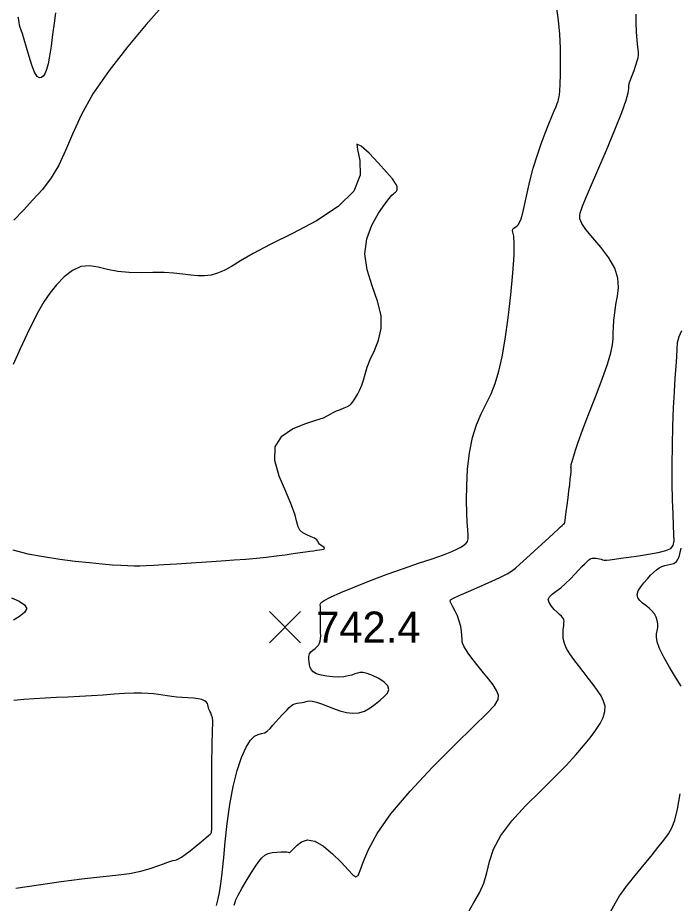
# Model space of a CAD drawing. Extents: x 2566142 to 2571431, y 418755 to 421584.
# Drawn here: x 2569324.5 to 2569642.8, y 420072.8 to 420498.8 of the extents above; entities that cross this region are included whole.
import ezdxf

# ---------------------------------------------------------------- set-up
doc = ezdxf.new("R2010")
doc.units = 0
for name, color, linetype in [('Contour_ADS_Major', 7, 'Continuous'), ('Contour_ADS_Minor', 7, 'Continuous'), ('Contour_ADS_Spot_Elevation', 7, 'Continuous')]:
    doc.layers.add(name, color=color, linetype=linetype)

# ---------------------------------------------------------------- blocks, each defined once
blk = doc.blocks.new('S750')
at = {"layer": 'Contour_ADS_Spot_Elevation'}
for p, q in [((-0.5, 0.498), (0.5, -0.498)), ((-0.498, -0.5), (0.498, 0.5))]:
    blk.add_line(p, q, dxfattribs=at)

msp = doc.modelspace()

# ---------------------------------------------------------------- linework, layer by layer
at = {"layer": 'Contour_ADS_Major'}
for points in [[(2569342.59, 420501.14), (2569341.94, 420496.22), (2569341.22, 420490.7), (2569340.48, 420485.21), (2569339.74, 420480.37), (2569339.04, 420476.65), (2569338.34, 420473.98), (2569337.61, 420472.12), (2569336.81, 420470.85), (2569335.9, 420470.01), (2569334.88, 420469.83), (2569333.76, 420470.6), (2569332.54, 420472.6), (2569331.24, 420475.98), (2569329.93, 420480.19), (2569328.69, 420484.55), (2569327.6, 420488.35), (2569326.74, 420491.07), (2569326.09, 420492.9), (2569325.62, 420494.19), (2569325.3, 420495.31), (2569325.11, 420496.51), (2569324.98, 420497.67), (2569324.84, 420498.59), (2569324.62, 420499.05)], [(2569590.66, 420282.48), (2569590.68, 420282.65), (2569590.71, 420282.86), (2569590.75, 420283.11), (2569590.78, 420283.4), (2569590.81, 420283.71), (2569590.84, 420284.01), (2569590.88, 420284.28), (2569590.94, 420284.51), (2569591.04, 420284.84), (2569591.23, 420285.43), (2569591.52, 420286.45), (2569591.99, 420288.11), (2569592.8, 420290.73), (2569594.15, 420294.7), (2569596.22, 420300.38), (2569599.11, 420307.91), (2569602.41, 420316.45), (2569605.62, 420324.92), (2569608.22, 420332.25), (2569609.84, 420337.63), (2569610.64, 420341.44), (2569610.93, 420344.36), (2569611.01, 420347.02), (2569611.13, 420349.99), (2569611.37, 420353.31), (2569611.76, 420356.94), (2569612.33, 420360.8), (2569613.03, 420364.85), (2569613.47, 420369.11), (2569613.19, 420373.62), (2569611.72, 420378.39), (2569608.81, 420383.4), (2569605.01, 420388.38), (2569601.11, 420392.99), (2569597.88, 420396.9), (2569595.9, 420399.86), (2569595.01, 420402.01), (2569594.86, 420403.62), (2569595.11, 420404.91), (2569595.52, 420406.22), (2569596.28, 420408.21), (2569597.71, 420411.64), (2569600.11, 420417.26), (2569603.64, 420425.47), (2569607.76, 420435.18), (2569611.82, 420444.92), (2569615.13, 420453.27), (2569617.19, 420459.09), (2569618.19, 420462.69), (2569618.51, 420464.69), (2569618.51, 420465.71), (2569618.51, 420466.33), (2569618.61, 420466.89), (2569618.89, 420467.68), (2569619.39, 420469), (2569620.13, 420471.02), (2569621.01, 420473.46), (2569621.87, 420475.93), (2569622.57, 420478.05), (2569623, 420479.56), (2569623.16, 420480.83), (2569623.11, 420482.35), (2569622.89, 420484.63), (2569622.57, 420487.98), (2569622.24, 420492.08), (2569622.03, 420496.41), (2569622.06, 420500.46)], [(2569440.42, 420092.89), (2569441.87, 420094.69), (2569443.3, 420095.92), (2569444.94, 420096.73), (2569446.92, 420097.24), (2569449.07, 420097.51), (2569451.12, 420097.61), (2569452.82, 420097.6), (2569453.98, 420097.53), (2569454.67, 420097.44), (2569455.04, 420097.35), (2569455.23, 420097.3), (2569455.39, 420097.33), (2569455.68, 420097.57), (2569456.25, 420098.16), (2569457.26, 420099.26), (2569458.85, 420100.88), (2569461.06, 420102.46), (2569463.93, 420103.31), (2569467.46, 420102.74), (2569471.61, 420100.32), (2569475.98, 420096.63), (2569480.08, 420092.56), (2569483.45, 420088.95), (2569485.74, 420086.54), (2569487.22, 420085.59), (2569488.26, 420086.22), (2569489.28, 420088.56), (2569490.71, 420092.71), (2569493.17, 420098.67), (2569497.36, 420106.39), (2569503.94, 420115.85), (2569513.22, 420126.82), (2569524.02, 420138.3), (2569534.77, 420149.09), (2569543.92, 420158.01), (2569550.25, 420164.2), (2569553.97, 420168.18), (2569555.62, 420170.8), (2569555.74, 420172.93), (2569554.82, 420175.26), (2569553.16, 420177.88), (2569550.99, 420180.74), (2569548.54, 420183.78), (2569546.03, 420186.92), (2569543.66, 420189.95), (2569541.6, 420192.69), (2569540.03, 420194.9), (2569539.06, 420196.47), (2569538.58, 420197.61), (2569538.39, 420198.66), (2569538.33, 420199.91), (2569538.23, 420201.61), (2569538.01, 420203.7), (2569537.6, 420206.05), (2569536.94, 420208.55), (2569536, 420211.05), (2569534.92, 420213.41), (2569533.86, 420215.45), (2569532.99, 420217.02), (2569532.5, 420218.04), (2569532.75, 420218.79), (2569534.09, 420219.61), (2569536.9, 420220.87), (2569541.35, 420222.8), (2569546.75, 420225.16), (2569552.21, 420227.57), (2569556.83, 420229.69), (2569559.99, 420231.27), (2569562.13, 420232.58), (2569563.94, 420234.04), (2569566.13, 420236.03), (2569569.21, 420238.83), (2569572.88, 420242.15), (2569576.63, 420245.54), (2569579.98, 420248.6), (2569582.53, 420250.97), (2569584.34, 420252.69), (2569585.57, 420253.87), (2569586.38, 420254.63), (2569586.91, 420255.09), (2569587.24, 420255.33), (2569587.43, 420255.44), (2569587.54, 420255.51), (2569587.62, 420255.63), (2569587.71, 420256.04), (2569587.85, 420256.95), (2569588.07, 420258.62), (2569588.4, 420261.17), (2569588.8, 420264.36), (2569589.24, 420267.84), (2569589.66, 420271.25), (2569590.04, 420274.29), (2569590.36, 420276.87), (2569590.59, 420278.94), (2569590.74, 420280.46), (2569590.79, 420281.43), (2569590.77, 420281.97), (2569590.72, 420282.22), (2569590.67, 420282.35), (2569590.66, 420282.48)], [(2569428.59, 420071.95), (2569428.86, 420072.97), (2569429.47, 420074.54), (2569430.6, 420076.83), (2569432.33, 420079.94), (2569434.45, 420083.53), (2569436.68, 420087.16), (2569438.74, 420090.4), (2569440.42, 420092.89)]]:
    msp.add_lwpolyline(points, dxfattribs=at)
at = {"layer": 'Contour_ADS_Minor'}
for points in [[(2569393.78, 420504.08), (2569386.29, 420495.6), (2569377.43, 420485.03), (2569368.47, 420473.49), (2569360.66, 420462.14), (2569354.91, 420451.89), (2569350.79, 420442.85), (2569347.52, 420434.89), (2569344.32, 420427.9), (2569340.58, 420421.75), (2569336.34, 420416.23), (2569331.81, 420411.15), (2569327.2, 420406.29), (2569322.65, 420401.49)], [(2569474.97, 420220.09), (2569479.99, 420222.32), (2569486.6, 420225.1), (2569494.2, 420228.13), (2569502.2, 420231.15), (2569510.04, 420233.92), (2569517.38, 420236.4), (2569523.89, 420238.58), (2569529.26, 420240.45), (2569533.27, 420242.01), (2569536.09, 420243.31), (2569538.01, 420244.37), (2569539.31, 420245.26), (2569540.22, 420246.03), (2569540.82, 420246.9), (2569541.13, 420248.11), (2569541.18, 420249.9), (2569541.02, 420252.5), (2569540.75, 420256.05), (2569540.49, 420260.71), (2569540.36, 420266.61), (2569540.48, 420273.76), (2569540.94, 420281.64), (2569541.82, 420289.56), (2569543.22, 420296.86), (2569545.17, 420303.05), (2569547.48, 420308.35), (2569549.9, 420313.16), (2569552.21, 420317.9), (2569554.21, 420322.95), (2569555.94, 420328.74), (2569557.49, 420335.69), (2569558.97, 420344.23), (2569560.42, 420354.5), (2569561.73, 420365.49), (2569562.75, 420375.93), (2569563.33, 420384.54), (2569563.4, 420390.37), (2569563.12, 420393.82), (2569562.76, 420395.62), (2569562.56, 420396.52), (2569562.72, 420397.13), (2569563.18, 420397.63), (2569563.83, 420398.1), (2569564.55, 420398.59), (2569565.26, 420399.24), (2569565.97, 420400.31), (2569566.72, 420402.13), (2569567.55, 420405.03), (2569568.5, 420409.22), (2569569.6, 420414.43), (2569570.92, 420420.28), (2569572.49, 420426.39), (2569574.33, 420432.4), (2569576.31, 420438.09), (2569578.27, 420443.26), (2569580.05, 420447.71), (2569581.51, 420451.29), (2569582.66, 420454.07), (2569583.51, 420456.15), (2569584.1, 420457.63), (2569584.45, 420458.65), (2569584.63, 420459.32), (2569584.73, 420459.79), (2569584.8, 420460.2), (2569584.92, 420460.73), (2569585.08, 420461.74), (2569585.26, 420463.65), (2569585.44, 420466.84), (2569585.6, 420471.57), (2569585.66, 420477.49), (2569585.57, 420484.11), (2569585.26, 420490.93), (2569584.67, 420497.48), (2569583.91, 420503.41)], [(2569380.45, 420235.22), (2569383.25, 420235.22), (2569386.28, 420235.29), (2569389.97, 420235.46), (2569394.74, 420235.74), (2569400.85, 420236.12), (2569407.88, 420236.59), (2569415.23, 420237.09), (2569422.31, 420237.58), (2569428.64, 420238.03), (2569434.29, 420238.45), (2569439.42, 420238.89), (2569444.23, 420239.37), (2569448.83, 420239.91), (2569453.14, 420240.48), (2569457.01, 420241.03), (2569460.3, 420241.51), (2569462.93, 420241.91), (2569465.01, 420242.21), (2569466.71, 420242.44), (2569468.21, 420242.64), (2569469.63, 420242.8), (2569470.85, 420242.98), (2569471.73, 420243.21), (2569472.1, 420243.52), (2569471.87, 420243.93), (2569471.23, 420244.44), (2569470.43, 420245.01), (2569469.72, 420245.64), (2569469.26, 420246.29), (2569468.88, 420246.96), (2569468.31, 420247.67), (2569467.27, 420248.4), (2569465.61, 420249.18), (2569463.61, 420250.05), (2569461.67, 420251.07), (2569460.18, 420252.32), (2569459.37, 420253.91), (2569458.83, 420256.18), (2569457.99, 420259.54), (2569456.27, 420264.39), (2569453.4, 420270.89), (2569450.31, 420278.36), (2569448.22, 420285.87), (2569448.36, 420292.48), (2569451.52, 420297.48), (2569456.75, 420301.03), (2569462.69, 420303.47), (2569467.96, 420305.17), (2569471.52, 420306.44), (2569473.67, 420307.42), (2569475.05, 420308.23), (2569476.3, 420308.95), (2569477.91, 420309.68), (2569479.76, 420310.42), (2569481.6, 420311.14), (2569483.16, 420311.83), (2569484.27, 420312.49), (2569485.03, 420313.18), (2569485.64, 420313.99), (2569486.29, 420315.02), (2569487.12, 420316.34), (2569488.08, 420317.96), (2569489.06, 420319.86), (2569489.97, 420322.06), (2569490.76, 420324.55), (2569491.57, 420327.4), (2569492.62, 420330.67), (2569494.12, 420334.43), (2569496.12, 420338.75), (2569498.11, 420343.68), (2569499.42, 420349.26), (2569499.38, 420355.53), (2569497.64, 420362.48), (2569494.99, 420369.92), (2569492.55, 420377.56), (2569491.42, 420385.17), (2569492.37, 420392.46), (2569494.88, 420399.1), (2569498.06, 420404.75), (2569501.05, 420409.08), (2569503.18, 420411.86), (2569504.5, 420413.41), (2569505.29, 420414.17), (2569505.82, 420414.56), (2569506.28, 420414.97), (2569506.68, 420415.47), (2569506.97, 420416.08), (2569507.1, 420416.8), (2569506.96, 420417.71), (2569506.27, 420419.08), (2569504.72, 420421.25), (2569501.98, 420424.55), (2569497.96, 420429.03), (2569493.51, 420433.66), (2569489.72, 420437.09), (2569487.68, 420437.99), (2569487.97, 420435.43), (2569489.12, 420430.1), (2569489.16, 420423.05), (2569486.12, 420415.38)], [(2569486.12, 420415.38), (2569478.68, 420407.98), (2569468.18, 420401.17), (2569456.6, 420395.05), (2569445.92, 420389.76), (2569437.71, 420385.4), (2569431.73, 420381.91), (2569427.31, 420379.21), (2569423.79, 420377.23), (2569420.59, 420375.87), (2569417.5, 420375.05), (2569414.4, 420374.7), (2569411.18, 420374.73), (2569407.71, 420375.05), (2569403.9, 420375.52), (2569399.65, 420375.97), (2569394.86, 420376.24), (2569389.5, 420376.25), (2569383.82, 420376.17), (2569378.1, 420376.26), (2569372.65, 420376.76), (2569367.71, 420377.79), (2569363.2, 420378.91), (2569358.97, 420379.55), (2569354.87, 420379.14), (2569350.8, 420377.27), (2569346.85, 420374.22), (2569343.17, 420370.4), (2569339.88, 420366.27), (2569337.08, 420362.11), (2569334.52, 420357.7), (2569331.94, 420352.69), (2569329.05, 420346.72), (2569325.7, 420339.61), (2569322.31, 420331.95)], [(2569641.53, 420335.64), (2569641.69, 420339.38), (2569641.98, 420342.52), (2569642.68, 420345.41), (2569644.07, 420348.35)], [(2569540.97, 420068.05), (2569543.91, 420073.21), (2569546.58, 420077.9), (2569548.69, 420082.55), (2569550.12, 420087.54), (2569551.46, 420093), (2569553.46, 420098.95), (2569556.87, 420105.46), (2569562.2, 420112.49), (2569568.84, 420119.75), (2569575.94, 420126.85), (2569582.66, 420133.43), (2569588.32, 420139.18), (2569592.94, 420144.18), (2569596.72, 420148.56), (2569599.88, 420152.47), (2569602.55, 420156.03), (2569604.7, 420159.29), (2569606.23, 420162.28), (2569607.04, 420165.03), (2569607.07, 420167.6), (2569606.39, 420170.08), (2569605.13, 420172.59), (2569603.4, 420175.26), (2569601.32, 420178.16), (2569599.01, 420181.21), (2569596.61, 420184.29), (2569594.25, 420187.29), (2569592.06, 420190.11), (2569590.14, 420192.78), (2569588.59, 420195.33), (2569587.52, 420197.82), (2569586.98, 420200.26), (2569586.86, 420202.56), (2569586.97, 420204.62), (2569587.17, 420206.31), (2569587.3, 420207.58), (2569587.32, 420208.49), (2569587.23, 420209.16), (2569587.01, 420209.72), (2569586.63, 420210.29), (2569586.05, 420210.94), (2569585.22, 420211.77), (2569584.08, 420212.85), (2569582.66, 420214.24), (2569581.23, 420215.83), (2569580.15, 420217.46), (2569579.75, 420218.98), (2569580.29, 420220.31), (2569581.64, 420221.57), (2569583.54, 420222.94), (2569585.76, 420224.59), (2569588.09, 420226.65), (2569590.38, 420228.93), (2569592.53, 420231.21), (2569594.41, 420233.24), (2569595.95, 420234.85), (2569597.17, 420236.05), (2569598.1, 420236.94), (2569598.81, 420237.59), (2569599.34, 420238.07), (2569599.79, 420238.41), (2569600.27, 420238.65), (2569600.89, 420238.79), (2569601.7, 420238.85), (2569602.65, 420238.85), (2569603.6, 420238.76), (2569604.45, 420238.59), (2569605.14, 420238.35), (2569605.8, 420238.1), (2569606.61, 420237.91), (2569607.76, 420237.87), (2569609.41, 420238.02), (2569611.69, 420238.35), (2569614.68, 420238.82), (2569618.49, 420239.39), (2569623.1, 420240.04), (2569628.02, 420240.77), (2569632.63, 420241.59), (2569636.34, 420242.49), (2569638.69, 420243.54), (2569639.87, 420244.99), (2569640.25, 420247.13), (2569640.19, 420250.25), (2569640, 420254.6), (2569639.77, 420260.18), (2569639.56, 420266.93), (2569639.43, 420274.82), (2569639.42, 420283.69), (2569639.54, 420293.08), (2569639.76, 420302.43), (2569640.07, 420311.18), (2569640.47, 420318.87), (2569640.88, 420325.48), (2569641.26, 420331.05), (2569641.53, 420335.64)], [(2569322.14, 420242.84), (2569329.25, 420241), (2569336.92, 420239.59), (2569344.65, 420238.43), (2569352.1, 420237.48), (2569358.98, 420236.72), (2569365.02, 420236.15), (2569370, 420235.73), (2569374.08, 420235.46), (2569377.48, 420235.29), (2569380.45, 420235.22), (2569380.45, 420235.22)], [(2569643.62, 420177.29), (2569640.97, 420181.61), (2569638.05, 420186.47), (2569635.3, 420191.29), (2569633.2, 420195.46), (2569632.08, 420198.56), (2569631.75, 420200.78), (2569631.9, 420202.46), (2569632.22, 420203.95), (2569632.44, 420205.54), (2569632.45, 420207.21), (2569632.21, 420208.9), (2569631.67, 420210.54), (2569630.78, 420212.07), (2569629.6, 420213.5), (2569628.22, 420214.83), (2569626.69, 420216.08), (2569625.14, 420217.28), (2569623.76, 420218.51), (2569622.81, 420219.84), (2569622.53, 420221.37), (2569623.07, 420223.15), (2569624.24, 420225.1), (2569625.79, 420227.07), (2569627.44, 420228.95), (2569628.98, 420230.61), (2569630.4, 420232.04), (2569631.76, 420233.23), (2569633.09, 420234.16), (2569634.44, 420234.84), (2569635.83, 420235.31), (2569637.24, 420235.65), (2569638.67, 420235.9), (2569640.13, 420236.23), (2569641.51, 420237.21), (2569642.73, 420239.49), (2569643.68, 420243.74)], [(2569420.17, 420071.85), (2569420.87, 420074.97), (2569421.51, 420078.07), (2569422.04, 420081.14), (2569422.51, 420084.6), (2569423, 420088.97), (2569423.59, 420094.81), (2569424.34, 420102.41), (2569425.32, 420111.2), (2569426.57, 420120.36), (2569428.14, 420129.1), (2569430.05, 420136.73), (2569432.18, 420143.04), (2569434.39, 420147.94), (2569436.52, 420151.33), (2569438.45, 420153.25), (2569440.18, 420154.11), (2569441.76, 420154.47), (2569443.2, 420154.87), (2569444.56, 420155.72), (2569445.88, 420157), (2569447.2, 420158.54), (2569448.58, 420160.19), (2569450.04, 420161.81), (2569451.51, 420163.34), (2569452.91, 420164.75), (2569454.13, 420165.98), (2569455.12, 420167), (2569455.98, 420167.82), (2569456.82, 420168.43), (2569457.76, 420168.86), (2569458.89, 420169.12), (2569460.12, 420169.28), (2569461.32, 420169.41), (2569462.36, 420169.59), (2569463.18, 420169.86), (2569463.95, 420170.13), (2569464.91, 420170.25), (2569466.27, 420170.09), (2569468.22, 420169.56), (2569470.66, 420168.72), (2569473.46, 420167.69), (2569476.45, 420166.57), (2569479.51, 420165.5), (2569482.58, 420164.66), (2569485.6, 420164.23), (2569488.54, 420164.41), (2569491.35, 420165.32), (2569494, 420166.79), (2569496.49, 420168.59), (2569498.78, 420170.48), (2569500.83, 420172.26), (2569502.35, 420173.97), (2569503.05, 420175.65), (2569502.59, 420177.38), (2569500.83, 420179.18), (2569498.19, 420180.91), (2569495.23, 420182.38), (2569492.53, 420183.42), (2569490.52, 420183.9), (2569489.06, 420183.92), (2569487.88, 420183.62), (2569486.7, 420183.15), (2569485.27, 420182.65), (2569483.53, 420182.2), (2569481.45, 420181.85), (2569478.98, 420181.68), (2569476.15, 420181.74), (2569473.21, 420182.03), (2569470.46, 420182.53), (2569468.21, 420183.24), (2569466.68, 420184.12), (2569465.76, 420185.17), (2569465.23, 420186.34), (2569464.91, 420187.62), (2569464.64, 420188.96), (2569464.47, 420190.31), (2569464.5, 420191.61), (2569464.84, 420192.78), (2569465.54, 420193.79), (2569466.48, 420194.67), (2569467.51, 420195.48), (2569468.45, 420196.27), (2569469.18, 420197.09), (2569469.69, 420197.99), (2569470.01, 420199), (2569470.19, 420200.18), (2569470.24, 420201.54), (2569470.21, 420203.12), (2569470.16, 420204.92), (2569470.12, 420206.96), (2569470.13, 420209.21), (2569470.16, 420211.49), (2569470.16, 420213.59), (2569470.11, 420215.31), (2569470.06, 420216.52), (2569470.47, 420217.49), (2569471.92, 420218.56), (2569474.97, 420220.09)], [(2569321.45, 420219.85), (2569325.1, 420218.17), (2569327.75, 420216.47), (2569328.78, 420214.68), (2569327.8, 420212.77), (2569325.39, 420210.84), (2569322.37, 420209.03)], [(2569323.54, 420080.19), (2569334.45, 420081.69), (2569345.37, 420083.35), (2569355.29, 420084.61), (2569364.04, 420085.52), (2569371.67, 420086.31), (2569378.21, 420087.2), (2569383.72, 420088.33), (2569388.25, 420089.61), (2569391.87, 420090.85), (2569394.65, 420091.9), (2569396.66, 420092.63), (2569398.1, 420093.08), (2569399.14, 420093.36), (2569400, 420093.56), (2569400.86, 420093.79), (2569401.88, 420094.21), (2569403.24, 420094.98), (2569405.09, 420096.26), (2569407.5, 420098.12), (2569410.19, 420100.31), (2569412.79, 420102.47), (2569414.93, 420104.27), (2569416.33, 420105.45), (2569417.09, 420106.11), (2569417.43, 420106.45), (2569417.55, 420106.69), (2569417.63, 420106.97), (2569417.69, 420107.33), (2569417.74, 420107.74), (2569417.79, 420108.17), (2569417.83, 420108.69), (2569417.87, 420109.64), (2569417.9, 420111.43), (2569417.91, 420114.48), (2569417.91, 420119.05), (2569417.89, 420124.69), (2569417.88, 420130.8), (2569417.88, 420136.77), (2569417.91, 420142.11), (2569417.96, 420146.73), (2569418.03, 420150.68), (2569418.13, 420153.98), (2569418.24, 420156.68), (2569418.31, 420158.87), (2569418.29, 420160.64), (2569418.13, 420162.1), (2569417.78, 420163.34), (2569417.33, 420164.4), (2569416.86, 420165.32), (2569416.49, 420166.16), (2569416.28, 420166.93), (2569416.15, 420167.65), (2569415.99, 420168.35), (2569415.71, 420169.03), (2569415.19, 420169.68), (2569414.35, 420170.3), (2569413.09, 420170.83), (2569411.33, 420171.25), (2569409.04, 420171.53), (2569406.39, 420171.72), (2569403.61, 420171.87), (2569400.95, 420172.06), (2569398.56, 420172.31), (2569396.38, 420172.62), (2569394.29, 420172.96), (2569392.14, 420173.29), (2569389.81, 420173.59), (2569387.16, 420173.81), (2569384.04, 420173.93), (2569380.31, 420173.89), (2569375.9, 420173.69), (2569370.91, 420173.37), (2569365.52, 420173), (2569359.92, 420172.63), (2569354.26, 420172.32), (2569348.62, 420172.05), (2569343.06, 420171.78), (2569337.64, 420171.5), (2569332.41, 420171.16), (2569327.38, 420170.8), (2569322.56, 420170.44)], [(2569609.72, 420068.71), (2569612.03, 420073.08), (2569614.09, 420076.47), (2569615.89, 420079.08), (2569617.45, 420081.16), (2569618.98, 420083.08), (2569620.75, 420085.2), (2569623.01, 420087.92), (2569625.91, 420091.46), (2569629.18, 420095.52), (2569632.45, 420099.61), (2569635.32, 420103.28), (2569637.53, 420106.26), (2569639.21, 420109.18), (2569640.57, 420112.87), (2569641.85, 420118.14), (2569643.22, 420125.51)]]:
    msp.add_lwpolyline(points, dxfattribs=at)

# ---------------------------------------------------------------- block references
at = {"layer": 'Contour_ADS_Spot_Elevation', "xscale": 15, "yscale": 15}
msp.add_blockref('S750', (2569453.07, 420205.66), dxfattribs=at)

# ---------------------------------------------------------------- texts
at = {"layer": 'Contour_ADS_Spot_Elevation'}
msp.add_text('742.4', height=15, dxfattribs=at).set_placement((2569468.07, 420198.16))

doc.saveas('drawing.dxf')
